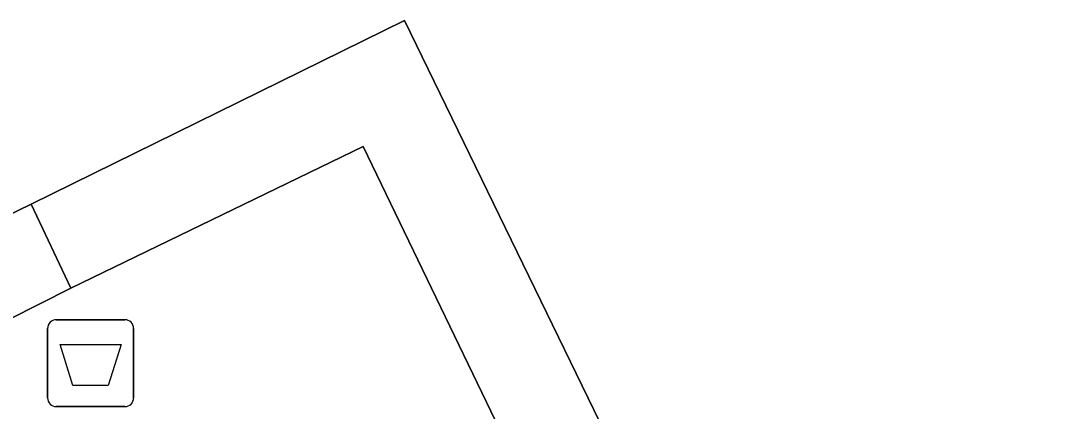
# Model space of a CAD drawing. Extents: x 160455 to 162082, y 388339 to 389736.
# Drawn here: x 161004.23 to 161016.03, y 388904.53 to 388909.04 of the extents above; entities that cross this region are included whole.
import ezdxf

# ---------------------------------------------------------------- set-up
doc = ezdxf.new("R2010")
doc.units = 0
for name, color, linetype in [('IMGEO_Afvalbak', 7, 'Continuous'), ('IMGEO_Voetgangersgebied_open', 7, 'Continuous'), ('IMGEO_Voetpad_open', 7, 'Continuous')]:
    doc.layers.add(name, color=color, linetype=linetype)

msp = doc.modelspace()

# ---------------------------------------------------------------- linework, layer by layer
at = {"layer": 'IMGEO_Afvalbak'}
for p, q in [((161004.64, 388905.59), (161005.43, 388905.59)), ((161005.43, 388905.59), (161004.64, 388905.59)), ((161004.54, 388904.69), (161004.54, 388905.49)), ((161004.54, 388905.49), (161004.54, 388904.69)), ((161005.53, 388905.49), (161005.53, 388904.69)), ((161005.53, 388904.69), (161005.53, 388905.49)), ((161005.43, 388904.59), (161004.64, 388904.59)), ((161004.64, 388904.59), (161005.43, 388904.59))]:
    msp.add_line(p, q, dxfattribs=at)
msp.add_lwpolyline([(161004.683, 388905.304), (161005.387, 388905.304), (161005.238, 388904.834), (161004.832, 388904.834), (161004.683, 388905.304)], dxfattribs=at)
for centre, start, end in [((161004.64, 388905.49), 90, 180), ((161004.64, 388905.49), 90, 180), ((161005.43, 388905.49), 0, 90), ((161005.43, 388905.49), 360, 90), ((161004.64, 388904.69), 180, 270), ((161004.64, 388904.69), 180, 270), ((161005.43, 388904.69), 270, 0), ((161005.43, 388904.69), 270, 0)]:
    msp.add_arc(centre, 0.1, start, end, dxfattribs=at)
at = {"layer": 'IMGEO_Voetgangersgebied_open'}
for points in [[(160979.521, 388894.789), (160984.918, 388897.412), (160986.592, 388898.238), (160991.392, 388900.594), (160997.866, 388903.75), (160999.002, 388904.317), (161000, 388904.803), (161004.349, 388906.921), (161008.648, 388909.038), (161011.034, 388904.127), (161013.7, 388898.708), (161014.199, 388897.674), (161017.132, 388891.713)], [(161015.666, 388892.264), (161013.227, 388897.198), (161010.41, 388903.012), (161010.063, 388903.661), (161008.17, 388907.587), (161004.808, 388905.955), (161003.376, 388905.234), (161000, 388903.599), (160998.317, 388902.784), (160991.855, 388899.597), (160985.389, 388896.441), (160979.97, 388893.785)]]:
    msp.add_lwpolyline(points, dxfattribs=at)
at = {"layer": 'IMGEO_Voetpad_open'}
for points in [[(161011.034, 388904.127), (161008.648, 388909.038), (161004.349, 388906.921), (161004.808, 388905.955), (161008.17, 388907.587), (161010.063, 388903.661)], [(161004.808, 388905.955), (161004.349, 388906.921), (161000, 388904.803), (160999.002, 388904.317), (160997.866, 388903.75), (160998.317, 388902.784), (161000, 388903.599), (161003.376, 388905.234)]]:
    msp.add_lwpolyline(points, close=True, dxfattribs=at)

doc.saveas('drawing.dxf')
